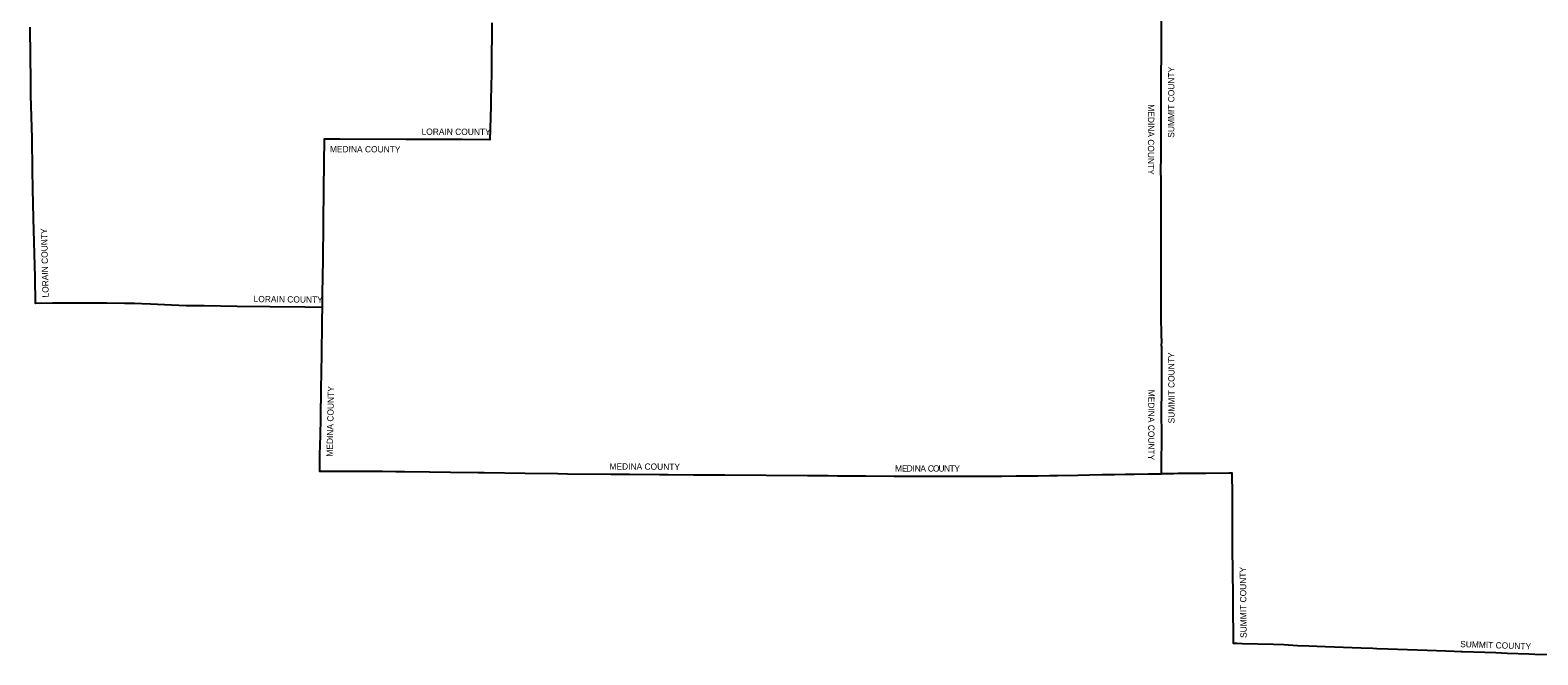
# Model space of a CAD drawing. Extents: x 2010165 to 2382125, y 1060529 to 1407316.
# Drawn here: x 2012647 to 2252478, y 1060860 to 1160263 of the extents above; entities that cross this region are included whole.
import ezdxf

# ---------------------------------------------------------------- set-up
doc = ezdxf.new("R2010")
doc.units = 0
doc.layers.add('GM_X_Adjacent_County', color=7, linetype='Continuous')
doc.layers.add('GM_X_Adjacent_County_Text', color=7, linetype='Continuous')

msp = doc.modelspace()

# ---------------------------------------------------------------- linework, layer by layer
at = {"layer": 'GM_X_Adjacent_County'}
for points in [[(2086087, 1161432), (2086019, 1154363), (2086010, 1153403), (2085923, 1149181), (2085904, 1148231), (2085903, 1148166), (2085793, 1142829), (2081417, 1142846), (2072419, 1142880), (2061930, 1142920), (2059427, 1142930), (2059330, 1135139), (2059259, 1129509), (2059186, 1123686), (2059120, 1118390), (2059092, 1116134), (2056317, 1116164), (2050782, 1116223), (2045570, 1116279), (2040306, 1116370), (2037471, 1116420), (2035129, 1116512), (2031808, 1116643), (2030425, 1116718), (2029223, 1116749), (2027656, 1116790), (2024866, 1116799), (2023245, 1116823), (2022479, 1116818), (2021874, 1116815), (2020156, 1116833), (2016220, 1116802), (2013523, 1116786), (2013424, 1120950), (2013201, 1130286), (2013087, 1135030), (2013016, 1137995), (2012943, 1143096), (2012777, 1149904), (2012755, 1152350), (2012707, 1156038), (2012647, 1160718)], [(2086087, 1161432), (2086019, 1154363), (2086010, 1153403), (2085923, 1149181), (2085904, 1148231), (2085903, 1148166), (2085793, 1142829), (2081417, 1142846), (2072419, 1142880), (2061930, 1142920), (2059427, 1142930), (2059330, 1135139), (2059259, 1129509), (2059186, 1123686), (2059120, 1118390), (2059092, 1116134), (2059062, 1114191), (2059054, 1113649), (2058978, 1108653), (2058897, 1103161), (2058836, 1098648), (2058825, 1098215), (2058713, 1093964), (2058689, 1092990), (2058670, 1092146), (2058664, 1090110), (2061153, 1090093), (2061474, 1090093), (2065482, 1090095), (2066117, 1090095), (2068677, 1090072), (2070832, 1090054), (2071379, 1090059), (2072192, 1090056), (2076166, 1089991), (2079513, 1089939), (2083903, 1089896), (2084803, 1089885), (2084868, 1089884), (2091363, 1089786), (2096607, 1089693), (2098147, 1089654), (2105015, 1089609), (2106583, 1089599), (2107472, 1089594), (2107997, 1089591), (2112770, 1089563), (2114137, 1089555), (2118148, 1089526), (2120136, 1089511), (2123152, 1089499), (2136278, 1089412), (2139591, 1089397), (2141098, 1089365), (2143683, 1089344), (2145540, 1089351), (2150083, 1089293), (2152684, 1089316), (2155649, 1089279), (2155989, 1089287), (2157526, 1089289), (2162838, 1089289), (2163294, 1089289), (2165783, 1089297), (2167175, 1089313), (2169501, 1089328), (2170986, 1089342), (2171523, 1089347), (2173015, 1089361), (2174790, 1089381), (2176069, 1089421), (2179329, 1089474), (2181184, 1089496), (2183149, 1089537), (2185137, 1089580), (2186862, 1089614), (2187773, 1089615), (2188331, 1089627), (2190553, 1089641), (2192606, 1089672), (2192620, 1092103), (2192625, 1092538), (2192656, 1094120), (2192659, 1095336), (2192658, 1095923), (2192589, 1099322), (2192675, 1103193), (2192655, 1107796), (2192654, 1108034), (2192653, 1108440), (2192666, 1108661), (2192656, 1108900), (2192657, 1109083), (2192654, 1109924), (2192636, 1110047), (2192644, 1110729), (2192637, 1111738), (2192634, 1112043), (2192629, 1112564), (2192567, 1113876), (2192571, 1115766), (2192563, 1116200), (2192562, 1116521), (2192562, 1116842), (2192568, 1119399), (2192557, 1120002), (2192552, 1123337), (2192552, 1123393), (2192560, 1126776), (2192557, 1127768), (2192541, 1130027), (2192543, 1132646), (2192543, 1135847), (2192542, 1136084), (2192540, 1136744), (2192530, 1137575), (2192539, 1140482), (2192539, 1143381), (2192552, 1147211), (2192556, 1148676), (2192557, 1148924), (2192558, 1149453), (2192562, 1150577), (2192569, 1152461), (2192570, 1152863), (2192571, 1153176), (2192575, 1154176), (2192588, 1155252), (2192594, 1158495), (2192604, 1162456)], [(2254917, 1060860), (2252022, 1060939), (2251064, 1060965), (2247613, 1061077), (2245773, 1061157), (2240479, 1061338), (2240259, 1061347), (2239174, 1061390), (2237828, 1061436), (2234873, 1061544), (2228638, 1061772), (2226856, 1061837), (2226221, 1061860), (2224371, 1061928), (2218716, 1062135), (2216024, 1062234), (2214252, 1062298), (2212077, 1062442), (2210448, 1062486), (2205426, 1062621), (2204592, 1062652), (2204074, 1062671), (2204061, 1063896), (2204019, 1067962), (2204018, 1068050), (2203986, 1071081), (2203969, 1073268), (2203920, 1078643), (2203897, 1079534), (2203924, 1083122), (2203902, 1084169), (2203924, 1085137), (2203916, 1085866), (2203909, 1086298), (2203905, 1086752), (2203874, 1089335), (2203869, 1089766), (2203327, 1089754), (2199689, 1089720), (2199502, 1089725), (2198608, 1089726), (2198227, 1089715), (2197798, 1089713), (2197122, 1089708), (2195423, 1089703), (2195256, 1089695), (2194547, 1089678), (2193306, 1089676), (2192606, 1089672), (2192620, 1092103), (2192625, 1092538), (2192656, 1094120), (2192659, 1095336), (2192658, 1095923), (2192589, 1099322), (2192675, 1103193), (2192655, 1107796), (2192654, 1108034), (2192653, 1108440), (2192666, 1108661), (2192656, 1108900), (2192657, 1109083), (2192654, 1109924), (2192636, 1110047), (2192644, 1110729), (2192637, 1111738), (2192634, 1112043), (2192629, 1112564), (2192567, 1113876), (2192571, 1115766), (2192563, 1116200), (2192562, 1116521), (2192562, 1116842), (2192568, 1119399), (2192557, 1120002), (2192552, 1123337), (2192552, 1123393), (2192560, 1126776), (2192557, 1127768), (2192541, 1130027), (2192543, 1132646), (2192543, 1135847), (2192542, 1136084), (2192540, 1136744), (2192530, 1137575), (2192539, 1140482), (2192539, 1143381), (2192552, 1147211), (2192556, 1148676), (2192557, 1148924), (2192558, 1149453), (2192562, 1150577), (2192569, 1152461), (2192570, 1152863), (2192571, 1153176), (2192575, 1154176), (2192588, 1155252), (2192594, 1158495), (2192604, 1162456)]]:
    msp.add_lwpolyline(points, dxfattribs=at)

# ---------------------------------------------------------------- texts
at = {"layer": 'GM_X_Adjacent_County_Text'}
for s, rotation, p in [('SUMMIT COUNTY', 89.80231, (2194637, 1143142)), ('MEDINA COUNTY', 269.90208, (2190460, 1148466)), ('LORAIN COUNTY', 359.79854, (2074906, 1143610)), ('MEDINA COUNTY', 359.75493, (2060330, 1140838)), ('LORAIN COUNTY', 91.35974, (2015600, 1117731)), ('LORAIN COUNTY', 359.39588, (2048189, 1116990)), ('SUMMIT COUNTY', 90.09807, (2194690, 1097687)), ('MEDINA COUNTY', 88.82704, (2060775, 1092387)), ('MEDINA COUNTY', 269.95093, (2190500, 1103043)), ('MEDINA COUNTY', 359.68142, (2104802, 1090352)), ('M', 359.81528, (2150236, 1090035)), ('E', 359.81518, (2151323, 1090032)), ('D', 359.81543, (2152071, 1090030)), ('I', 359.81551, (2152956, 1090027)), ('N', 359.81594, (2153365, 1090025)), ('A', 359.85047, (2154250, 1090023)), ('C', 359.97742, (2155440, 1090020)), ('O', 0.07324, (2156256, 1090020)), ('U', 0.09992, (2157141, 1090021)), ('N', 0.10018, (2158026, 1090022)), ('T', 0.10028, (2158910, 1090024)), ('Y', 0.10018, (2159658, 1090025)), ('SUMMIT COUNTY', 90.56316, (2206161, 1063560)), ('SUMMIT COUNTY', 357.99296, (2240106, 1062095))]:
    msp.add_text(s, height=1000, rotation=rotation, dxfattribs=at).set_placement(p)

doc.saveas('drawing.dxf')
